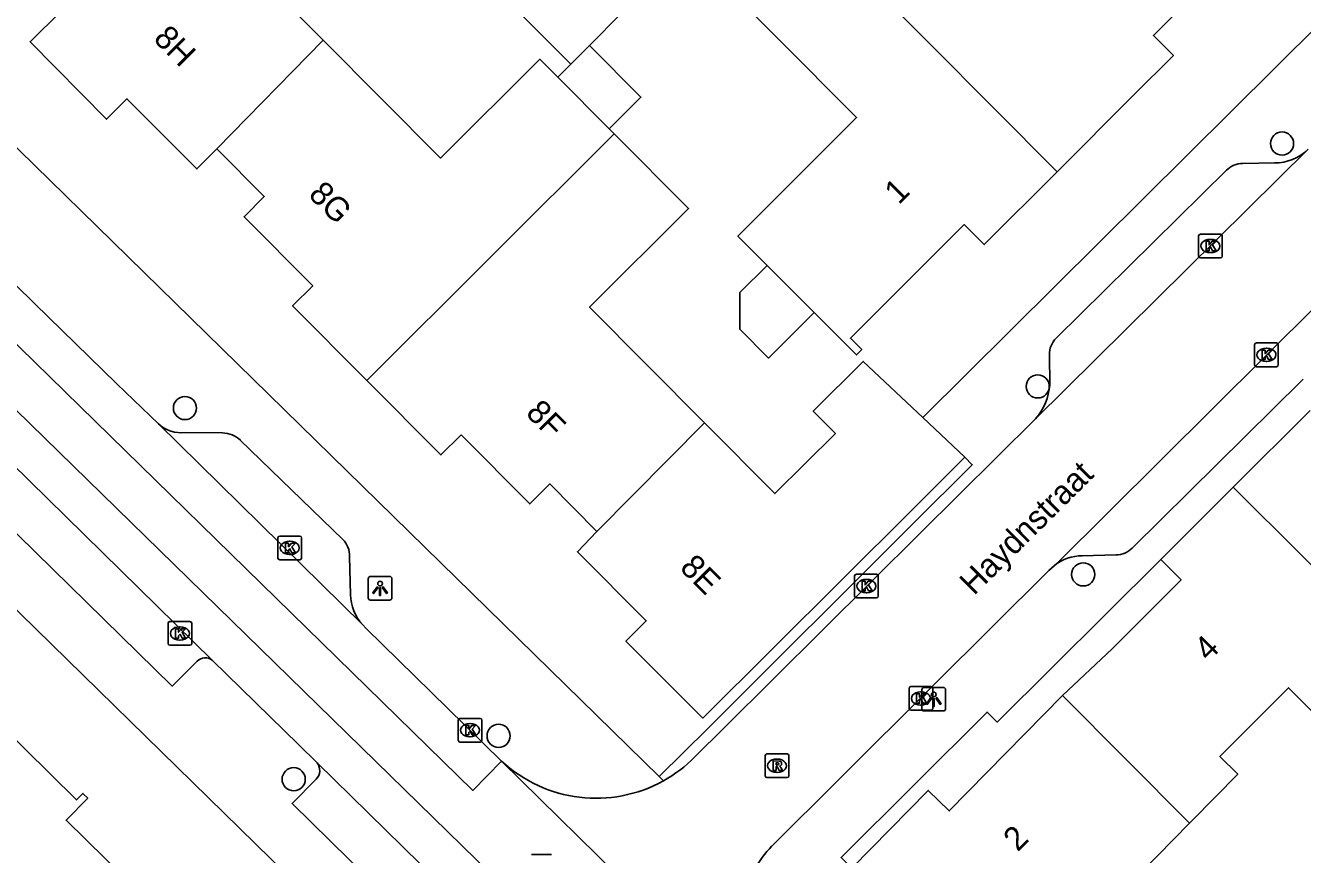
# Model space of a CAD drawing. Extents: x 159222 to 160346, y 381249 to 382166.
# Drawn here: x 160039.9 to 160093.8, y 381713.1 to 381748.1 of the extents above; entities that cross this region are included whole.
import ezdxf

# ---------------------------------------------------------------- set-up
doc = ezdxf.new("R2010")
doc.units = 0
for name, color, linetype in [('IMGEO_Boom', 7, 'Continuous'), ('IMGEO_Kolk', 7, 'Continuous'), ('IMGEO_Lichtpunt', 7, 'Continuous'), ('IMGEO_Openbare_ruimte_label', 7, 'Continuous'), ('IMGEO_Pand', 7, 'Continuous'), ('IMGEO_Pand_nummerreeks', 7, 'Continuous'), ('IMGEO_Rijbaan_lokaal_gesloten', 7, 'Continuous'), ('IMGEO_Rijbaan_lokaal_open', 7, 'Continuous'), ('IMGEO_Rioolput', 7, 'Continuous'), ('IMGEO_Voetpad_open', 7, 'Continuous')]:
    doc.layers.add(name, color=color, linetype=linetype)

msp = doc.modelspace()

# ---------------------------------------------------------------- linework, layer by layer
at = {"layer": 'IMGEO_Boom'}
for centre in [(160092.947, 381743.07), (160082.633, 381732.817), (160046.635, 381731.903), (160084.554, 381724.879), (160059.875, 381718.063), (160051.225, 381716.231)]:
    msp.add_circle(centre, 0.489, dxfattribs=at)
at = {"layer": 'IMGEO_Kolk'}
for p, q in [((160089.424, 381738.319), (160089.424, 381739.171)), ((160089.499, 381739.245), (160090.351, 381739.245)), ((160089.912, 381739.025), (160089.937, 381739.025)), ((160090.425, 381739.171), (160090.425, 381738.319)), ((160090.351, 381738.245), (160089.499, 381738.245)), ((160089.935, 381738.465), (160089.91, 381738.465)), ((160091.789, 381733.724), (160091.789, 381734.576)), ((160091.864, 381734.65), (160092.716, 381734.65)), ((160092.79, 381734.576), (160092.79, 381733.724)), ((160092.277, 381734.43), (160092.302, 381734.43)), ((160092.716, 381733.65), (160091.864, 381733.65)), ((160092.3, 381733.87), (160092.275, 381733.87)), ((160050.56, 381725.571), (160050.56, 381726.423)), ((160050.635, 381726.497), (160051.487, 381726.497)), ((160051.561, 381726.423), (160051.561, 381725.571)), ((160051.048, 381726.277), (160051.073, 381726.277)), ((160051.487, 381725.497), (160050.635, 381725.497)), ((160051.071, 381725.717), (160051.046, 381725.717)), ((160074.903, 381723.962), (160074.903, 381724.814)), ((160074.978, 381724.888), (160075.83, 381724.888)), ((160075.904, 381724.814), (160075.904, 381723.962)), ((160075.391, 381724.668), (160075.416, 381724.668)), ((160075.83, 381723.888), (160074.978, 381723.888)), ((160075.414, 381724.108), (160075.389, 381724.108)), ((160045.92, 381721.962), (160045.92, 381722.814)), ((160045.995, 381722.888), (160046.847, 381722.888)), ((160046.408, 381722.668), (160046.433, 381722.668)), ((160046.921, 381722.814), (160046.921, 381721.962)), ((160046.431, 381722.108), (160046.406, 381722.108)), ((160046.847, 381721.888), (160045.995, 381721.888)), ((160077.2, 381719.216), (160077.2, 381720.068)), ((160077.275, 381720.142), (160078.127, 381720.142)), ((160077.688, 381719.922), (160077.713, 381719.922)), ((160078.201, 381720.068), (160078.201, 381719.216)), ((160077.711, 381719.362), (160077.686, 381719.362)), ((160058.243, 381718.801), (160059.095, 381718.801)), ((160078.127, 381719.142), (160077.275, 381719.142)), ((160058.168, 381717.875), (160058.168, 381718.727)), ((160058.656, 381718.581), (160058.681, 381718.581)), ((160059.169, 381718.727), (160059.169, 381717.875)), ((160059.095, 381717.801), (160058.243, 381717.801)), ((160058.679, 381718.021), (160058.654, 381718.021))]:
    msp.add_line(p, q, dxfattribs=at)
for points in [[(160089.424, 381738.319), (160089.424, 381739.171)], [(160089.499, 381739.245), (160090.351, 381739.245)], [(160089.745, 381738.945), (160089.868, 381738.945), (160089.868, 381738.794), (160089.998, 381738.945), (160090.162, 381738.945), (160090.016, 381738.794), (160090.169, 381738.545), (160090.017, 381738.545), (160089.932, 381738.709), (160089.868, 381738.642), (160089.868, 381738.545), (160089.745, 381738.545), (160089.745, 381738.945)], [(160090.425, 381739.171), (160090.425, 381738.319)], [(160090.351, 381738.245), (160089.499, 381738.245)], [(160091.789, 381733.724), (160091.789, 381734.576)], [(160091.864, 381734.65), (160092.716, 381734.65)], [(160092.79, 381734.576), (160092.79, 381733.724)], [(160092.11, 381734.35), (160092.233, 381734.35), (160092.233, 381734.199), (160092.363, 381734.35), (160092.527, 381734.35), (160092.381, 381734.199), (160092.534, 381733.95), (160092.382, 381733.95), (160092.297, 381734.114), (160092.233, 381734.047), (160092.233, 381733.95), (160092.11, 381733.95), (160092.11, 381734.35)], [(160092.716, 381733.65), (160091.864, 381733.65)], [(160050.56, 381725.571), (160050.56, 381726.423)], [(160050.635, 381726.497), (160051.487, 381726.497)], [(160051.561, 381726.423), (160051.561, 381725.571)], [(160050.881, 381726.197), (160051.004, 381726.197), (160051.004, 381726.046), (160051.134, 381726.197), (160051.298, 381726.197), (160051.152, 381726.046), (160051.305, 381725.797), (160051.153, 381725.797), (160051.068, 381725.961), (160051.004, 381725.894), (160051.004, 381725.797), (160050.881, 381725.797), (160050.881, 381726.197)], [(160051.487, 381725.497), (160050.635, 381725.497)], [(160074.903, 381723.962), (160074.903, 381724.814)], [(160074.978, 381724.888), (160075.83, 381724.888)], [(160075.904, 381724.814), (160075.904, 381723.962)], [(160075.224, 381724.588), (160075.347, 381724.588), (160075.347, 381724.437), (160075.477, 381724.588), (160075.641, 381724.588), (160075.495, 381724.437), (160075.648, 381724.188), (160075.496, 381724.188), (160075.411, 381724.352), (160075.347, 381724.285), (160075.347, 381724.188), (160075.224, 381724.188), (160075.224, 381724.588)], [(160075.83, 381723.888), (160074.978, 381723.888)], [(160045.92, 381721.962), (160045.92, 381722.814)], [(160045.995, 381722.888), (160046.847, 381722.888)], [(160046.241, 381722.588), (160046.364, 381722.588), (160046.364, 381722.437), (160046.494, 381722.588), (160046.658, 381722.588), (160046.512, 381722.437), (160046.665, 381722.188), (160046.513, 381722.188), (160046.428, 381722.352), (160046.364, 381722.285), (160046.364, 381722.188), (160046.241, 381722.188), (160046.241, 381722.588)], [(160046.921, 381722.814), (160046.921, 381721.962)], [(160046.847, 381721.888), (160045.995, 381721.888)], [(160077.2, 381719.216), (160077.2, 381720.068)], [(160077.275, 381720.142), (160078.127, 381720.142)], [(160078.201, 381720.068), (160078.201, 381719.216)], [(160077.521, 381719.842), (160077.644, 381719.842), (160077.644, 381719.691), (160077.774, 381719.842), (160077.938, 381719.842), (160077.792, 381719.691), (160077.945, 381719.442), (160077.793, 381719.442), (160077.708, 381719.606), (160077.644, 381719.539), (160077.644, 381719.442), (160077.521, 381719.442), (160077.521, 381719.842)], [(160058.243, 381718.801), (160059.095, 381718.801)], [(160078.127, 381719.142), (160077.275, 381719.142)], [(160058.168, 381717.875), (160058.168, 381718.727)], [(160058.489, 381718.501), (160058.612, 381718.501), (160058.612, 381718.35), (160058.742, 381718.501), (160058.906, 381718.501), (160058.76, 381718.35), (160058.913, 381718.101), (160058.761, 381718.101), (160058.676, 381718.265), (160058.612, 381718.198), (160058.612, 381718.101), (160058.489, 381718.101), (160058.489, 381718.501)], [(160059.169, 381718.727), (160059.169, 381717.875)], [(160059.095, 381717.801), (160058.243, 381717.801)]]:
    msp.add_lwpolyline(points, dxfattribs=at)
for centre, start, end in [((160089.501, 381739.169), 91.552, 178.448), ((160089.501, 381739.169), 91.552, 178.448), ((160090.349, 381739.169), 1.552, 88.448), ((160090.349, 381739.169), 1.552, 88.448), ((160089.501, 381738.321), 181.552, 268.448), ((160089.501, 381738.321), 181.552, 268.448), ((160090.349, 381738.321), 271.552, 358.448), ((160090.349, 381738.321), 271.552, 358.448), ((160091.866, 381734.574), 91.552, 178.448), ((160091.866, 381734.574), 91.552, 178.448), ((160092.714, 381734.574), 1.552, 88.448), ((160092.714, 381734.574), 1.552, 88.448), ((160091.866, 381733.726), 181.552, 268.448), ((160091.866, 381733.726), 181.552, 268.448), ((160092.714, 381733.726), 271.552, 358.448), ((160092.714, 381733.726), 271.552, 358.448), ((160050.637, 381726.421), 91.552, 178.448), ((160050.637, 381726.421), 91.552, 178.448), ((160051.485, 381726.421), 1.552, 88.448), ((160051.485, 381726.421), 1.552, 88.448), ((160050.637, 381725.573), 181.552, 268.448), ((160050.637, 381725.573), 181.552, 268.448), ((160051.485, 381725.573), 271.552, 358.448), ((160051.485, 381725.573), 271.552, 358.448), ((160074.98, 381724.812), 91.552, 178.448), ((160074.98, 381724.812), 91.552, 178.448), ((160075.828, 381724.812), 1.552, 88.448), ((160075.828, 381724.812), 1.552, 88.448), ((160074.98, 381723.964), 181.552, 268.448), ((160074.98, 381723.964), 181.552, 268.448), ((160075.828, 381723.964), 271.552, 358.448), ((160075.828, 381723.964), 271.552, 358.448), ((160045.997, 381722.812), 91.552, 178.448), ((160045.997, 381722.812), 91.552, 178.448), ((160046.845, 381722.812), 1.552, 88.448), ((160046.845, 381722.812), 1.552, 88.448), ((160045.997, 381721.964), 181.552, 268.448), ((160045.997, 381721.964), 181.552, 268.448), ((160046.845, 381721.964), 271.552, 358.448), ((160046.845, 381721.964), 271.552, 358.448), ((160077.277, 381720.066), 91.552, 178.448), ((160077.277, 381720.066), 91.552, 178.448), ((160078.125, 381720.066), 1.552, 88.448), ((160078.125, 381720.066), 1.552, 88.448), ((160058.245, 381718.725), 91.552, 178.448), ((160058.245, 381718.725), 91.552, 178.448), ((160059.093, 381718.725), 1.552, 88.448), ((160059.093, 381718.725), 1.552, 88.448), ((160077.277, 381719.218), 181.552, 268.448), ((160077.277, 381719.218), 181.552, 268.448), ((160078.125, 381719.218), 271.552, 358.448), ((160078.125, 381719.218), 271.552, 358.448), ((160058.245, 381717.877), 181.552, 268.448), ((160058.245, 381717.877), 181.552, 268.448), ((160059.093, 381717.877), 271.552, 358.448), ((160059.093, 381717.877), 271.552, 358.448)]:
    msp.add_arc(centre, 0.0765, start, end, dxfattribs=at)
for centre, major_axis, ratio, start_param, end_param in [((160089.911, 381738.745), (-0.387, 0.002), 0.722429, 4.712389, 7.853982), ((160089.936, 381738.745), (-0.39, 0.002), 0.717154, 1.570796, 4.712389), ((160092.276, 381734.15), (-0.387, 0.002), 0.722429, 4.712389, 7.853982), ((160092.301, 381734.15), (-0.39, 0.002), 0.717154, 1.570796, 4.712389), ((160051.047, 381725.997), (-0.387, 0.002), 0.722429, 4.712389, 7.853982), ((160051.072, 381725.997), (-0.39, 0.002), 0.717154, 1.570796, 4.712389), ((160075.39, 381724.388), (-0.387, 0.002), 0.722429, 4.712389, 7.853982), ((160075.415, 381724.388), (-0.39, 0.002), 0.717154, 1.570796, 4.712389), ((160046.407, 381722.388), (-0.387, 0.002), 0.722429, 4.712389, 7.853982), ((160046.432, 381722.388), (-0.39, 0.002), 0.717154, 1.570796, 4.712389), ((160077.687, 381719.642), (-0.387, 0.002), 0.722429, 4.712389, 7.853982), ((160077.712, 381719.642), (-0.39, 0.002), 0.717154, 1.570796, 4.712389), ((160058.655, 381718.301), (-0.387, 0.002), 0.722429, 4.712389, 7.853982), ((160058.68, 381718.301), (-0.39, 0.002), 0.717154, 1.570796, 4.712389)]:
    msp.add_ellipse(centre, major_axis=major_axis, ratio=ratio, start_param=start_param, end_param=end_param, dxfattribs=at)
at = {"layer": 'IMGEO_Lichtpunt'}
for p, q in [((160055.275, 381724.792), (160054.467, 381724.792)), ((160055.275, 381724.792), (160054.467, 381724.792)), ((160054.373, 381724.697), (160054.373, 381723.89)), ((160054.373, 381724.697), (160054.373, 381723.89)), ((160055.369, 381723.89), (160055.369, 381724.697)), ((160055.369, 381723.89), (160055.369, 381724.697)), ((160054.467, 381723.796), (160055.275, 381723.796)), ((160054.467, 381723.796), (160055.275, 381723.796)), ((160077.745, 381720.014), (160077.745, 381719.207)), ((160077.745, 381720.014), (160077.745, 381719.207)), ((160078.647, 381720.109), (160077.839, 381720.109)), ((160078.647, 381720.109), (160077.839, 381720.109)), ((160078.741, 381719.207), (160078.741, 381720.014)), ((160078.741, 381719.207), (160078.741, 381720.014)), ((160077.839, 381719.113), (160078.647, 381719.113)), ((160077.839, 381719.113), (160078.647, 381719.113))]:
    msp.add_line(p, q, dxfattribs=at)
for points in [[(160054.747, 381724.361), (160054.786, 381724.333), (160054.598, 381724.071), (160054.56, 381724.098), (160054.747, 381724.361)], [(160054.849, 381724.313), (160054.896, 381724.313), (160054.896, 381723.991), (160054.849, 381723.991), (160054.849, 381724.313)], [(160054.959, 381724.333), (160054.997, 381724.36), (160055.184, 381724.098), (160055.145, 381724.07), (160054.959, 381724.333)], [(160078.119, 381719.678), (160078.158, 381719.65), (160077.97, 381719.388), (160077.932, 381719.415), (160078.119, 381719.678)], [(160078.221, 381719.63), (160078.268, 381719.63), (160078.268, 381719.308), (160078.221, 381719.308), (160078.221, 381719.63)], [(160078.331, 381719.65), (160078.369, 381719.677), (160078.556, 381719.415), (160078.517, 381719.387), (160078.331, 381719.65)]]:
    msp.add_lwpolyline(points, dxfattribs=at)
for centre in [(160054.872, 381724.495), (160078.244, 381719.812)]:
    msp.add_circle(centre, 0.0994, dxfattribs=at)
for centre, start, end in [((160054.467, 381724.697), 90, 180), ((160054.467, 381724.697), 90, 180), ((160055.275, 381724.697), 0, 90), ((160055.275, 381724.697), 0, 90), ((160054.467, 381723.89), 180, 270), ((160054.467, 381723.89), 180, 270), ((160055.275, 381723.89), 270, 0), ((160055.275, 381723.89), 270, 360), ((160077.839, 381720.014), 90, 180), ((160077.839, 381720.014), 90, 180), ((160078.647, 381720.014), 0, 90), ((160078.647, 381720.014), 0, 90), ((160077.839, 381719.207), 180, 270), ((160077.839, 381719.207), 180, 270), ((160078.647, 381719.207), 270, 0), ((160078.647, 381719.207), 270, 360)]:
    msp.add_arc(centre, 0.0946, start, end, dxfattribs=at)
at = {"layer": 'IMGEO_Pand'}
for points in [[(160063.16, 381762.26), (160060.036, 381759.135), (160060.884, 381758.286), (160058.961, 381756.363), (160057.971, 381755.372), (160058.82, 381754.524), (160056.837, 381752.541), (160059.364, 381750), (160060.363, 381748.996), (160060.511, 381748.847), (160062.92, 381746.426)], [(160047.983, 381742.845), (160047.133, 381741.999), (160044.185, 381744.964), (160043.317, 381744.1), (160040.096, 381747.368), (160042.743, 381750), (160048.903, 381756.126), (160052.147, 381752.865), (160049.595, 381750.327), (160049.92, 381750), (160052.471, 381747.436)], [(160063.706, 381747.213), (160065.051, 381748.558), (160062.642, 381750.979), (160065.416, 381753.753), (160068.81, 381750.359), (160070.23, 381748.937)], [(160073.369, 381752.049), (160074.713, 381750.676), (160075.385, 381750), (160083.456, 381741.883)], [(160083.456, 381741.883), (160086.668, 381745.096), (160088.365, 381746.793), (160087.517, 381747.64), (160089.879, 381750), (160090.685, 381750.805)], [(160071.207, 381737.929), (160069.977, 381739.163), (160072.083, 381741.27), (160074.989, 381744.177), (160071.602, 381747.564), (160070.23, 381748.937)], [(160047.983, 381742.845), (160052.471, 381747.436)], [(160052.471, 381747.436), (160057.423, 381742.457), (160061.621, 381746.632), (160062.371, 381745.878)], [(160062.92, 381746.426), (160063.706, 381747.213)], [(160063.706, 381747.213), (160065.882, 381745.025), (160064.543, 381743.694)], [(160062.371, 381745.878), (160062.92, 381746.426)], [(160062.371, 381745.878), (160064.543, 381743.694)], [(160064.543, 381743.694), (160064.758, 381743.478)], [(160064.758, 381743.478), (160054.313, 381733.073)], [(160068.57, 381731.28), (160063.714, 381736.162), (160067.897, 381740.322), (160064.758, 381743.478)], [(160054.313, 381733.073), (160051.181, 381736.222), (160052.032, 381737.069), (160049.134, 381739.984), (160049.985, 381740.831), (160047.983, 381742.845)], [(160083.456, 381741.883), (160080.376, 381738.802), (160079.528, 381739.651), (160076.616, 381736.738), (160074.728, 381734.849), (160075.202, 381734.376), (160074.977, 381734.15), (160073.194, 381735.938)], [(160073.194, 381735.938), (160071.267, 381734.016), (160070.053, 381735.233), (160070.056, 381736.781), (160071.207, 381737.929)], [(160073.194, 381735.938), (160071.207, 381737.929)], [(160077.782, 381731.503), (160075.269, 381733.875), (160073.158, 381731.773), (160074.095, 381730.831), (160071.542, 381728.292), (160068.57, 381731.28)], [(160054.313, 381733.073), (160057.443, 381729.925), (160058.294, 381730.772), (160061.193, 381727.858), (160062.037, 381728.698), (160064.027, 381726.698)], [(160090.888, 381728.562), (160094.128, 381731.8)], [(160064.027, 381726.698), (160068.57, 381731.28)], [(160079.562, 381729.823), (160077.782, 381731.503)], [(160079.562, 381729.823), (160077.318, 381727.591), (160068.492, 381718.814), (160065.251, 381722.067), (160066.108, 381722.92), (160063.204, 381725.839), (160064.027, 381726.698)], [(160087.827, 381725.503), (160090.888, 381728.562)], [(160090.888, 381728.562), (160099.7, 381719.78)], [(160087.827, 381725.503), (160088.683, 381724.648), (160085.776, 381721.743), (160083.686, 381719.768)], [(160036.665, 381721.058), (160036.758, 381720.966), (160036.564, 381720.768), (160042.06, 381715.358), (160042.328, 381715.63), (160042.533, 381715.428), (160041.619, 381714.499), (160044.12, 381712.037), (160040.613, 381708.474), (160036.098, 381703.886), (160032.223, 381707.7), (160034.788, 381710.306), (160030.475, 381714.552)], [(160098.359, 381714.956), (160096.617, 381716.699), (160093.223, 381720.094), (160090.322, 381717.195), (160091.08, 381716.451), (160089.159, 381714.494), (160089.039, 381714.372)], [(160083.686, 381719.768), (160078.9, 381714.892), (160078.015, 381715.761), (160074.79, 381712.475)], [(160089.039, 381714.372), (160083.686, 381719.768)], [(160089.039, 381714.372), (160084.323, 381709.567), (160086.885, 381707.052), (160083.662, 381703.769), (160074.79, 381712.475)]]:
    msp.add_lwpolyline(points, dxfattribs=at)
at = {"layer": 'IMGEO_Rijbaan_lokaal_gesloten'}
for points in [[(160003.627, 381766.866), (160086.891, 381685.528)], [(160060.004, 381716.996), (160058.783, 381715.757), (160035.813, 381738.222), (160037.054, 381739.484)], [(160037.054, 381739.484), (160040.288, 381736.324), (160043.755, 381732.931), (160045.512, 381731.24)], [(160054.136, 381722.763), (160045.512, 381731.24)], [(160038.514, 381730.346), (160047.789, 381721.257)], [(160054.136, 381722.763), (160054.292, 381722.593), (160057.713, 381719.235), (160060.004, 381716.996)], [(160052.214, 381716.919), (160051.443, 381717.679), (160047.789, 381721.257)], [(160052.214, 381716.919), (160084.032, 381685.721)], [(160060.004, 381716.996), (160071.346, 381705.854)]]:
    msp.add_lwpolyline(points, dxfattribs=at)
at = {"layer": 'IMGEO_Rijbaan_lokaal_open'}
for points in [[(160094.043, 381742.829), (160082.537, 381731.45)], [(160083.435, 381725.337), (160094.439, 381736.281)], [(160082.537, 381731.45), (160077.679, 381726.636), (160069.413, 381718.411), (160068.15, 381717.159)], [(160071.417, 381713.416), (160074.235, 381716.223), (160078.262, 381720.224), (160083.103, 381725.042), (160083.435, 381725.337)]]:
    msp.add_lwpolyline(points, dxfattribs=at)
for centre, radius, start, end in [((160063.993, 381721.288), 5.86, 227.1001, 299.0504), ((160064.002, 381721.276), 5.844, 299.0277, 315.2136), ((160075.528, 381709.589), 5.617, 137.0515, 150.1228)]:
    msp.add_arc(centre, radius, start, end, dxfattribs=at)
at = {"layer": 'IMGEO_Rioolput'}
for p, q in [((160071.128, 381716.376), (160071.128, 381717.228)), ((160071.203, 381717.302), (160072.055, 381717.302)), ((160072.129, 381717.228), (160072.129, 381716.376)), ((160071.616, 381717.082), (160071.641, 381717.082)), ((160072.055, 381716.302), (160071.203, 381716.302)), ((160071.639, 381716.522), (160071.614, 381716.522)), ((160061.26, 381713.054), (160062.112, 381713.054))]:
    msp.add_line(p, q, dxfattribs=at)
for points in [[(160071.128, 381716.376), (160071.128, 381717.228)], [(160071.203, 381717.302), (160072.055, 381717.302)], [(160072.129, 381717.228), (160072.129, 381716.376)], [(160071.717, 381717), (160071.465, 381717.002), (160071.465, 381716.602)], [(160071.465, 381716.602), (160071.589, 381716.602), (160071.589, 381716.764), (160071.6, 381716.764)], [(160071.643, 381716.921), (160071.589, 381716.921), (160071.589, 381716.84)], [(160071.589, 381716.84), (160071.641, 381716.84)], [(160071.647, 381716.735), (160071.718, 381716.602), (160071.858, 381716.602), (160071.793, 381716.728)], [(160072.055, 381716.302), (160071.203, 381716.302)], [(160061.26, 381713.054), (160062.112, 381713.054)]]:
    msp.add_lwpolyline(points, dxfattribs=at)
for centre, radius, start, end in [((160071.205, 381717.226), 0.0765, 91.552, 178.448), ((160071.205, 381717.226), 0.0765, 91.552, 178.448), ((160072.053, 381717.226), 0.0765, 1.552, 88.448), ((160072.053, 381717.226), 0.0765, 1.552, 88.448), ((160071.599, 381716.711), 0.0533, 26.0293, 88.6989), ((160071.625, 381717.029), 0.19, 274.7715, 282.9687), ((160071.649, 381716.825), 0.0964, 77.0061, 93.1865), ((160071.663, 381716.882), 0.0378, 276.6634, 79.6772), ((160071.716, 381716.89), 0.109, 350.3612, 89.416), ((160071.714, 381716.89), 0.112, 277.5842, 350.9817), ((160071.698, 381716.675), 0.108, 29.5134, 73.7905), ((160071.205, 381716.378), 0.0765, 181.552, 268.448), ((160071.205, 381716.378), 0.0765, 181.552, 268.448), ((160072.053, 381716.378), 0.0765, 271.552, 358.448), ((160072.053, 381716.378), 0.0765, 271.552, 358.448)]:
    msp.add_arc(centre, radius, start, end, dxfattribs=at)
for centre, major_axis, ratio, start_param, end_param in [((160071.615, 381716.802), (-0.387, 0.002), 0.722429, 4.712389, 7.853982), ((160071.64, 381716.802), (-0.39, 0.002), 0.717154, 1.570796, 4.712389)]:
    msp.add_ellipse(centre, major_axis=major_axis, ratio=ratio, start_param=start_param, end_param=end_param, dxfattribs=at)
at = {"layer": 'IMGEO_Voetpad_open'}
for points in [[(160077.782, 381731.503), (160096.402, 381750), (160110.134, 381763.641), (160112.247, 381761.512), (160114.813, 381764.044), (160123.202, 381772.354), (160122.737, 381772.808)], [(160066.135, 381697.331), (159998.033, 381763.997)], [(160066.656, 381716.348), (160036.974, 381745.385)], [(160092.623, 381742.253), (160091.29, 381742.234)], [(160090.601, 381741.945), (160083.41, 381734.852)], [(160083.124, 381734.155), (160083.14, 381732.885)], [(160093.838, 381733.126), (160093.775, 381733.057), (160086.647, 381726.009), (160086.625, 381725.987), (160086.553, 381725.926), (160086.476, 381725.871), (160086.394, 381725.823), (160086.309, 381725.783), (160086.22, 381725.75), (160086.128, 381725.726), (160086.035, 381725.71), (160085.941, 381725.702), (160084.515, 381725.658), (160084.357, 381725.657), (160084.2, 381725.641), (160084.045, 381725.612), (160083.893, 381725.568), (160083.745, 381725.512), (160083.604, 381725.442), (160083.469, 381725.36), (160083.435, 381725.337)], [(160046.652, 381730.868), (160048.22, 381730.856)], [(160048.973, 381730.547), (160053.297, 381726.352)], [(160047.157, 381721.216), (160046.644, 381720.706), (160046.099, 381720.164), (160037.427, 381728.654), (160038.442, 381729.69)], [(160066.656, 381716.348), (160068.723, 381718.393), (160077.335, 381726.981), (160079.87, 381729.512), (160079.562, 381729.823)], [(160053.582, 381725.634), (160053.623, 381724.022)], [(160074.79, 381712.475), (160074.334, 381712.924), (160080.495, 381719.068), (160080.917, 381718.642), (160087.827, 381725.503)], [(160059.984, 381708.234), (160059.146, 381707.374), (160054.38, 381712.045), (160051.158, 381715.203), (160052.175, 381716.233)], [(160066.838, 381716.166), (160066.656, 381716.348)]]:
    msp.add_lwpolyline(points, dxfattribs=at)
for centre, radius, start, end in [((160092.632, 381744.27), 2.017, 269.7584, 314.3999), ((160091.307, 381741.228), 1.006, 90.9493, 134.5618), ((160084.085, 381734.168), 0.961, 134.6189, 180.7614), ((160080.762, 381733.04), 2.383, 318.1479, 356.267), ((160046.493, 381732.314), 1.454, 227.5812, 276.2741), ((160048.198, 381729.729), 1.127, 46.5215, 88.8561), ((160052.624, 381725.669), 0.959, 357.8934, 45.4064), ((160055.479, 381724.044), 1.856, 180.6836, 223.6549), ((160047.495, 381720.898), 0.464, 50.7057, 136.7178), ((160051.801, 381716.598), 0.523, 315.6757, 37.8166)]:
    msp.add_arc(centre, radius, start, end, dxfattribs=at)

# ---------------------------------------------------------------- texts
at = {"layer": 'IMGEO_Openbare_ruimte_label'}
msp.add_text('Haydnstraat', height=1, rotation=44.8379, dxfattribs=at).set_placement((160079.941, 381723.956))
at = {"layer": 'IMGEO_Pand_nummerreeks'}
for s, rotation, p in [('8H', 314.8353, (160045.261, 381747.455)), ('1', 45.0116, (160076.773, 381740.46)), ('8G', 314.8337, (160051.805, 381740.871)), ('8F', 314.8522, (160060.978, 381731.646)), ('8E', 314.8524, (160067.479, 381725.115)), ('4', 44.9199, (160089.842, 381721.172)), ('2', 44.9208, (160081.787, 381713.138))]:
    msp.add_text(s, height=1, rotation=rotation, dxfattribs=at).set_placement(p)

doc.saveas('drawing.dxf')
